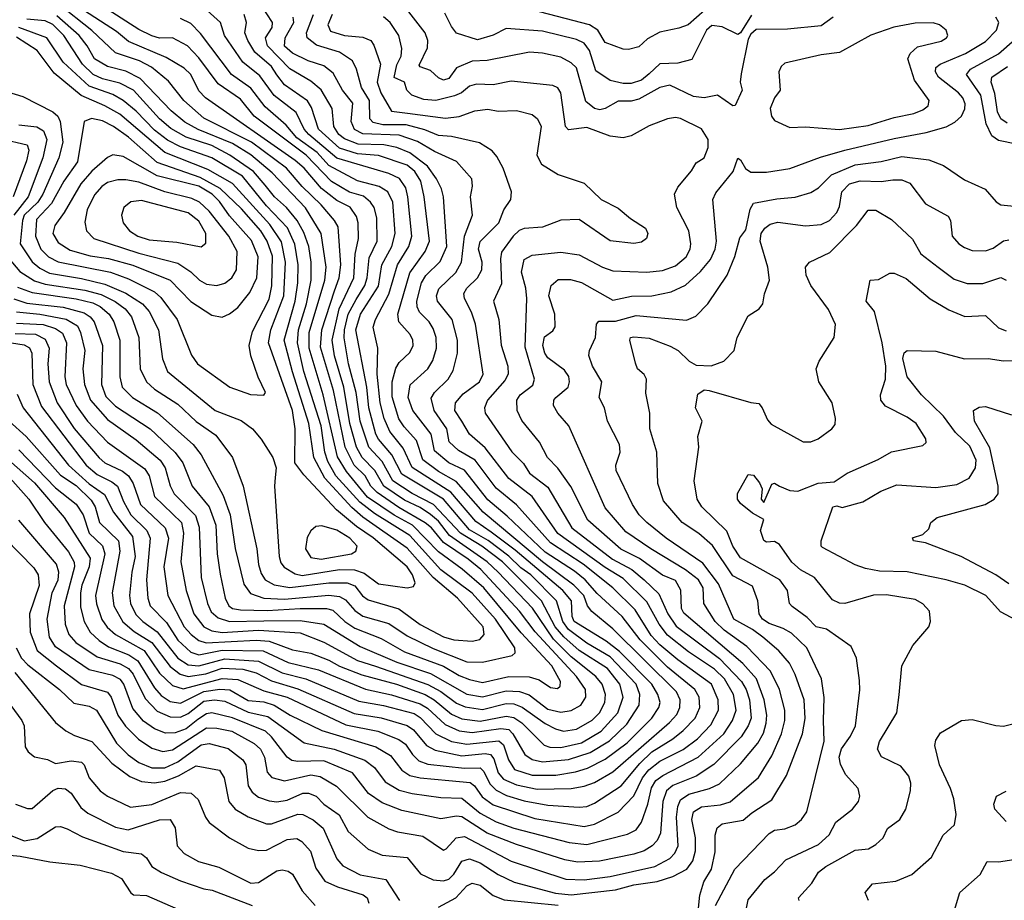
# Model space of a CAD drawing. Extents: x 1308313 to 1441400, y 959662 to 1036319.
# Tile 339 of 656: x 1365658 to 1369438, y 996175 to 999555. Entities that reach past the tile are written whole.
import ezdxf

# ---------------------------------------------------------------- set-up
doc = ezdxf.new("R2010")
doc.units = 0

msp = doc.modelspace()

# ---------------------------------------------------------------- linework, layer by layer
at = {"layer": '0CON10XD'}
for points in [[(1365645, 998433.6), (1365734.5, 998425.5), (1365835.6, 998405.6), (1365880, 998379.9), (1365891.4, 998355), (1365907.5, 998285), (1365900.7, 998215), (1365906.5, 998155), (1365929.1, 998095), (1365995, 998020.4), (1366105, 997942.7), (1366196.9, 997865), (1366216.3, 997835), (1366236, 997766), (1366251.3, 997735), (1366332.6, 997652.6), (1366347.2, 997607.2), (1366354.2, 997415), (1366378.4, 997315), (1366393, 997283), (1366419.2, 997259.2), (1366462.9, 997245), (1366595, 997248.7), (1366735, 997248.8), (1366824.9, 997234.9), (1366965, 997149.9), (1367105, 997089), (1367235.4, 997045.4), (1367375, 996967.2), (1367435, 996955.9), (1367525, 996978.8), (1367576.5, 996976.5), (1367614, 996964), (1367685, 996909.5), (1367735, 996897.5), (1367775, 996903.9), (1367812, 996925), (1367831, 996955), (1367830, 996985), (1367795.5, 997035), (1367636.1, 997206.1), (1367577, 997285), (1367428.3, 997445), (1367379.8, 997485), (1367285, 997548.4), (1367238.6, 997605), (1367214.8, 997624.8), (1367113.3, 997683.3), (1367030.1, 997740.1), (1367006, 997765), (1366984.1, 997805), (1366942.3, 997845), (1366906.8, 997915), (1366862, 998132), (1366812.1, 998297.9), (1366817.3, 998365), (1366865.9, 998514.1), (1366884.6, 998565), (1366890.6, 998615), (1366879.9, 998759.9), (1366866.7, 998785), (1366815.2, 998845), (1366742.2, 998915), (1366682.1, 998985), (1366548.3, 999085), (1366365, 999177), (1366288.4, 999245), (1366229.4, 999319.4), (1366163.5, 999373.5), (1366117.4, 999397.4), (1366025, 999428), (1365934.2, 999514.2), (1365805.5, 999615.5)], [(1368780.9, 999565), (1368735, 999531.6), (1368605, 999519.3), (1368485, 999518.1), (1368465, 999500), (1368455, 999480.3), (1368427.4, 999347.4), (1368423.8, 999315), (1368431.2, 999285), (1368404.1, 999225.9), (1368395, 999224), (1368336.2, 999266.2), (1368285, 999255.7), (1368245, 999260), (1368154.1, 999304.1), (1368115, 999295.2), (1368035, 999250), (1368005, 999243), (1367955, 999242.9), (1367905, 999214.8), (1367885, 999209.8), (1367864.5, 999215), (1367831, 999241), (1367795, 999370), (1367775, 999389.4), (1367735, 999411), (1367665, 999427.1), (1367615, 999430.3), (1367451.9, 999398.1), (1367395, 999396.3), (1367335, 999370.3), (1367305, 999329.5), (1367285, 999323.4), (1367265, 999332), (1367235, 999360.7), (1367194.8, 999374.8), (1367191.1, 999381.1), (1367222.8, 999447.2), (1367225.2, 999475.2), (1367214.1, 999505), (1367125, 999619.4)], [(1365616.8, 998015), (1365682.6, 997955), (1365815, 997806.5), (1365875, 997766.9), (1365931.5, 997711.5), (1365947.9, 997685), (1365964.5, 997625), (1366037.5, 997555), (1366042.1, 997515), (1366012.5, 997355), (1366018.8, 997305), (1366054.3, 997244.3), (1366097.2, 997207.2), (1366165, 997165.4), (1366235, 997072.2), (1366273.2, 997043.2), (1366305, 997033.9), (1366371.8, 997045), (1366435, 997065.8), (1366515, 997062.6), (1366565, 997048.8), (1366625, 997017.6), (1366725, 996987.7), (1366942.4, 996892.4), (1367045.7, 996875.7), (1367145.9, 996845.9), (1367169.3, 996829.3), (1367219.7, 996769.7), (1367252.2, 996752.2), (1367355, 996730), (1367445, 996739.2), (1367465, 996735.2), (1367478.1, 996718.1), (1367495, 996664.2), (1367515, 996640.3), (1367565, 996618.6), (1367645, 996602.1), (1367775.2, 996604.9), (1367825, 996613.1), (1367865, 996628), (1367935, 996668.9), (1368152.3, 996857.7), (1368180.8, 996889.2), (1368192.7, 996915), (1368193.3, 996945), (1368179.3, 996975), (1367935, 997217.4), (1367853.7, 997283.7), (1367837.7, 997305), (1367823.5, 997345), (1367785.2, 997385.2), (1367664.9, 997475), (1367436.8, 997665), (1367333, 997783), (1367265, 997821.2), (1367205.5, 997865.5), (1367180.5, 997940.5), (1367133.2, 997993.2), (1367113.9, 998023.9), (1367087.5, 998107.5), (1367087.8, 998165), (1367102, 998218), (1367115, 998240), (1367155, 998277.3), (1367168.4, 998305), (1367167.3, 998325), (1367157.1, 998347.1), (1367113.1, 998395), (1367110, 998425), (1367156, 998584), (1367214.4, 998665), (1367230.5, 998705), (1367210, 998875), (1367197.3, 998935), (1367175, 998972.5), (1367145, 998997.2), (1367035, 999033.6), (1366955, 999040.2), (1366885, 999062), (1366805.4, 999135), (1366778.4, 999218.4), (1366763.2, 999243.2), (1366675, 999305.6), (1366645, 999343.1), (1366624.8, 999375), (1366560.4, 999430.4), (1366533.2, 999475), (1366522.4, 999505), (1366529, 999545), (1366520, 999575)], [(1365640.6, 998350.6), (1365718.5, 998348.5), (1365755, 998328.5), (1365771.4, 998295), (1365766.2, 998235), (1365770.8, 998165), (1365801.2, 998085), (1365866.5, 997986.5), (1365963.2, 997873.2), (1365985, 997854.1), (1366052.4, 997822.4), (1366075, 997804.3), (1366093.5, 997775), (1366121.7, 997695), (1366215.6, 997605), (1366228.4, 997565), (1366210.5, 997455), (1366226.3, 997345), (1366289.7, 997225), (1366315.6, 997195), (1366345, 997172.1), (1366373.8, 997163.8), (1366565, 997174.3), (1366615, 997169.8), (1366705, 997137.4), (1366775, 997124.1), (1366845, 997097), (1366885, 997074.3), (1366971.1, 997041.1), (1367104.4, 997004.4), (1367215, 996965.1), (1367249.5, 996945), (1367315, 996889.6), (1367355, 996871.4), (1367425, 996862.9), (1367525, 996882.8), (1367555, 996877.7), (1367585, 996857.2), (1367671.1, 996771.1), (1367693.6, 996763.6), (1367735, 996762), (1367815, 996780.1), (1367890.4, 996825), (1367954.5, 996895), (1367974.5, 996955), (1367961.3, 997005), (1367915, 997064.5), (1367805, 997134.4), (1367746.5, 997186.5), (1367714, 997225), (1367660.9, 997325), (1367511.2, 997475), (1367431.4, 997535), (1367349.6, 997585), (1367246.8, 997695), (1367165, 997736.9), (1367089.8, 997785), (1367049, 997859), (1366998, 997915), (1366964.4, 998015), (1366949.5, 998125), (1366920.4, 998235), (1366903.7, 998333.7), (1366904.5, 998365), (1366918.8, 998425), (1366949, 998481), (1366983.1, 998535), (1366991.7, 998565), (1366999, 998641), (1367030.2, 998705), (1367029.3, 998795), (1367018, 998835), (1367004.2, 998855), (1366977.3, 998877.3), (1366923.3, 998893.3), (1366854.3, 998934.3), (1366757.6, 999035), (1366557.6, 999185), (1366505, 999250.2), (1366419.2, 999309.2), (1366345, 999409), (1366301.4, 999455), (1366245, 999486.1), (1366195, 999484.2), (1366165, 999493.2), (1366115, 999517.4), (1365997.1, 999592.9)], [(1365645, 998390.8), (1365747.7, 998385), (1365795, 998369.7), (1365822, 998352), (1365837.7, 998315), (1365831.4, 998185), (1365835.9, 998155), (1365873.9, 998073.9), (1365918, 998015), (1365995, 997934.3), (1366138.3, 997831.7), (1366154.4, 997805), (1366175.2, 997725), (1366279.2, 997625), (1366286.9, 997585), (1366276.6, 997475), (1366296.3, 997365), (1366326.8, 997275), (1366364.8, 997225), (1366395, 997209.2), (1366435, 997202.8), (1366575, 997212.5), (1366735, 997202.1), (1366825, 997166.2), (1366955, 997095.7), (1367024.2, 997074.2), (1367225, 997003.2), (1367275, 996976.3), (1367335, 996931.7), (1367367.5, 996917.5), (1367435, 996907.3), (1367525, 996930.4), (1367555, 996929.6), (1367586.6, 996916.6), (1367675, 996853.4), (1367715, 996833), (1367745, 996825.2), (1367795, 996832), (1367855, 996867), (1367883.3, 996895), (1367903.8, 996935), (1367907.2, 996965), (1367894.5, 997005), (1367870.2, 997035), (1367775, 997110.4), (1367707.3, 997177.3), (1367626.3, 997296.3), (1367494.6, 997434.6), (1367453, 997475), (1367307.5, 997575), (1367265, 997630.5), (1367235, 997656.3), (1367195, 997682.9), (1367135, 997711.4), (1367055.4, 997765.5), (1367020.9, 997825), (1366972.5, 997875), (1366950.9, 997915), (1366925.7, 998005), (1366901.6, 998145), (1366865.9, 998265), (1366857.7, 998325), (1366883.8, 998445), (1366940.3, 998565), (1366946.2, 998655), (1366958.7, 998715), (1366956.9, 998775), (1366950.2, 998800.2), (1366925.9, 998835.9), (1366875, 998861.1), (1366816.9, 998906.9), (1366750, 998985), (1366715.2, 999015), (1366370.5, 999255), (1366345, 999282.7), (1366314.3, 999344.3), (1366288.7, 999368.7), (1366220.3, 999410.3), (1366075, 999471.1), (1366029.9, 999509.9), (1365885, 999603.6)], [(1365654.8, 997905), (1365795, 997758.3), (1365875, 997696.1), (1365901.6, 997655), (1365924.9, 997585), (1365975.8, 997535.8), (1365985.1, 997505.1), (1365948.8, 997345), (1365953.1, 997313.1), (1365973.7, 997253.7), (1365993.9, 997223.9), (1366025.7, 997195.7), (1366135, 997134.8), (1366195, 997046.7), (1366245, 997000.3), (1366285, 996987.2), (1366435, 997026.9), (1366495, 997022.3), (1366595, 996979.5), (1366684.1, 996955), (1366909.5, 996849.5), (1367032.5, 996825), (1367113.1, 996793.1), (1367139.1, 996775), (1367165.4, 996735.4), (1367190.5, 996710.5), (1367225, 996698), (1367365, 996682.3), (1367425, 996684.1), (1367440.2, 996670.2), (1367462.5, 996622.5), (1367487.6, 996597.6), (1367527.2, 996577.2), (1367595, 996557.7), (1367685, 996540.3), (1367805, 996533.3), (1367835, 996536.1), (1367865, 996547.8), (1367966.7, 996615), (1368038.9, 996701.1), (1368085, 996745.9), (1368164.7, 996795.3), (1368205, 996827.6), (1368251.2, 996875), (1368269.1, 996915), (1368266.6, 996955), (1368250.2, 996985), (1368145, 997070.3), (1368040, 997175), (1367971, 997265), (1367875, 997353), (1367828.9, 997405), (1367788.2, 997438.2), (1367675, 997511.7), (1367529.6, 997649.6), (1367455, 997712), (1367365, 997826.4), (1367305, 997853.9), (1367250.3, 997900.3), (1367237.5, 997965), (1367166.7, 998055), (1367149, 998105), (1367156.7, 998153.3), (1367225, 998215.4), (1367243.2, 998246.8), (1367257.6, 998295), (1367257.2, 998335), (1367245, 998370.5), (1367230, 998395), (1367192.4, 998432.4), (1367183.2, 998453.2), (1367182.4, 998475), (1367200.3, 998545), (1367217.1, 998572.9), (1367272.4, 998627.6), (1367297.3, 998685), (1367284.3, 998875), (1367276.6, 998906.6), (1367257.5, 998945), (1367222.8, 998992.8), (1367155, 999044.4), (1367105, 999064.3), (1367055.1, 999075.1), (1366957, 999077), (1366905, 999098.1), (1366883.2, 999115), (1366864.2, 999145), (1366858, 999215), (1366815.7, 999285.7), (1366775, 999319.5), (1366695, 999367), (1366609, 999455), (1366601.1, 999485), (1366627.1, 999525), (1366628.8, 999545), (1366585, 999611.4)], [(1367075, 998965.1), (1366875, 999023.4), (1366767.8, 999115), (1366750.3, 999135), (1366718.6, 999198.6), (1366635, 999264), (1366579.8, 999339.8), (1366515, 999391.8), (1366443.5, 999495), (1366428.4, 999545), (1366365, 999602.6)], [(1367354.7, 998014.7), (1367328.4, 998055), (1367331.2, 998085), (1367360.5, 998119.5), (1367422.5, 998165), (1367437.1, 998195), (1367407.2, 998387.2), (1367392.9, 998432.9), (1367365.3, 998485), (1367363.2, 998505), (1367374.2, 998525), (1367415.2, 998564.9), (1367432.3, 998595), (1367432.7, 998625), (1367419.3, 998675), (1367425.7, 998704.3), (1367497.4, 998775), (1367516.7, 998825), (1367543.8, 998865), (1367545.4, 998895), (1367514, 998985), (1367489.7, 999029.7), (1367471.8, 999051.8), (1367423.1, 999083.1), (1367315, 999106.6), (1367265, 999111.2), (1367212.6, 999132.6), (1367141.2, 999151.2), (1367051.3, 999151.3), (1367015, 999161), (1367002.4, 999175), (1367001.2, 999245), (1366970.4, 999295), (1366951.1, 999365), (1366935, 999397.8), (1366885, 999431), (1366797.3, 999457.3), (1366761.7, 999485), (1366758.8, 999505), (1366785.2, 999575)], [(1366856.8, 999575), (1366841.3, 999535), (1366851.5, 999511.5), (1366904.9, 999494.9), (1366975, 999488.1), (1367005.4, 999475), (1367017.3, 999457.3), (1367043, 999385), (1367029.8, 999315), (1367044, 999275), (1367084.6, 999204.6), (1367147.1, 999197.1), (1367292.9, 999177.1), (1367345, 999183.8), (1367405, 999204.8), (1367455, 999212.4), (1367495, 999204.7), (1367565, 999207.3), (1367625, 999190.8), (1367646.2, 999175), (1367659.7, 999145), (1367643.6, 999035), (1367660.5, 999000.5), (1367725, 998960.5), (1367825, 998928), (1367890, 998865), (1367955, 998832.5), (1368002.4, 998792.4), (1368060, 998755), (1368069.2, 998735), (1368064, 998715), (1368045, 998701.9), (1368015, 998696.4), (1367925, 998706.9), (1367805, 998788.6), (1367735, 998785.5), (1367665, 998758.8), (1367595, 998753.3), (1367575, 998745.7), (1367552, 998725), (1367507, 998663), (1367503.2, 998636.8), (1367508.1, 998541.9), (1367476.4, 998475), (1367496.8, 998405), (1367505.7, 998305.7), (1367531.6, 998225), (1367532.6, 998195), (1367519.8, 998170.2), (1367454.2, 998095), (1367442.4, 998065), (1367445.2, 998045.2), (1367546.6, 997896.6), (1367591.5, 997851.5), (1367614.6, 997814.6), (1367685, 997761.2), (1367777.3, 997605), (1367933.3, 997485), (1368008.4, 997445), (1368055.6, 997405)], [(1368075, 999347), (1368045, 999322.6), (1368005, 999310.9), (1367975, 999310.6), (1367925, 999321.6), (1367869.1, 999359.1), (1367845, 999436.4), (1367825, 999465.2), (1367795, 999478.7), (1367665, 999510.7), (1367525, 999521.4), (1367475, 999496.4), (1367415, 999478.2), (1367335, 999503.5), (1367315, 999529.4), (1367289.8, 999579.8)], [(1368288.4, 999591.6), (1368224.1, 999535.9), (1368187.8, 999522.2), (1368115, 999507.2), (1368068.5, 999481.5), (1368035, 999451.3), (1367995, 999440.7), (1367975, 999441.5), (1367905, 999467.6), (1367877.6, 999515), (1367845, 999535.7), (1367595, 999601.2)], [(1365585, 998321.6), (1365675, 998306.9), (1365695.8, 998295.8), (1365704.8, 998274.8), (1365708.1, 998155), (1365741.1, 998071.1), (1365912.8, 997845), (1365955, 997810), (1366012.1, 997782.1), (1366032.6, 997765), (1366056.5, 997706.5), (1366084.9, 997654.9), (1366145.9, 997595), (1366158.4, 997565), (1366144.8, 997404.9), (1366149.6, 997335), (1366159.2, 997305), (1366221.3, 997241.3), (1366265, 997174.1), (1366315, 997127.7), (1366345, 997118), (1366435, 997135.1), (1366592.3, 997132.4), (1366688.5, 997088.5), (1366805, 997059.5), (1366985, 996985.4), (1367085.5, 996964.5), (1367195, 996929.6), (1367222.8, 996912.8), (1367290.7, 996850.7), (1367345.5, 996825.5), (1367395, 996820), (1367505, 996835.1), (1367535, 996830.5), (1367551.3, 996815), (1367596.8, 996735), (1367625.6, 996715.6), (1367665, 996707.5), (1367765, 996716.2), (1367847.3, 996742.7), (1367922.5, 996787.5), (1367988.5, 996851.5), (1368036.6, 996925), (1368038.4, 996965), (1368024, 997005), (1367925, 997109.4), (1367835, 997162.8), (1367764.5, 997214.5), (1367743.4, 997245), (1367718.8, 997325), (1367620.2, 997425), (1367581.1, 997451.1), (1367535.9, 997495.9), (1367456.2, 997556.2), (1367385, 997597), (1367284.4, 997714.4), (1367125, 997810.6), (1367085.8, 997885.8), (1367035.2, 997945), (1367024.9, 997965), (1366998.1, 998065), (1366989.9, 998145), (1366947.7, 998365), (1366965.7, 998425), (1367035, 998532.2), (1367047.8, 998615), (1367087, 998685), (1367099.1, 998735), (1367089.7, 998855), (1367071.4, 998895), (1367037.3, 998915), (1366955, 998936.9), (1366845, 998996.1), (1366800.4, 999045), (1366721.7, 999101.7), (1366680.8, 999150.8), (1366600.4, 999220.4), (1366545, 999292), (1366471.3, 999345), (1366352.4, 999502.4), (1366315, 999540), (1366275, 999559.4)], [(1365603.2, 997563.2), (1365712, 997452), (1365728.6, 997425), (1365733.1, 997383.1), (1365695.9, 997275), (1365698.2, 997205), (1365725, 997133.7), (1365799.5, 997075), (1365895, 997003.2), (1365995, 996974.8), (1366009.1, 996955), (1366035, 996886.6), (1366064.2, 996844.2), (1366113.7, 996793.7), (1366165, 996759.8), (1366206.8, 996746.8), (1366245, 996752.9), (1366375, 996836.9), (1366415, 996836.4), (1366472.1, 996825), (1366557.3, 996777.3), (1366582.6, 996755), (1366597.4, 996725), (1366607.2, 996667.2), (1366626.3, 996646.3), (1366675, 996634), (1366775, 996656.6), (1366810.8, 996650.8), (1366873.6, 996613.6), (1366994, 996494), (1367075, 996450), (1367108.3, 996438.3), (1367205, 996421), (1367285, 996368.5), (1367295, 996372.5), (1367333.1, 996415), (1367365, 996420), (1367545, 996326.2), (1367755, 996257.2), (1367825, 996254), (1367925, 996267.1), (1368095.6, 996305), (1368153.9, 996336.1), (1368173.2, 996356.8), (1368185.2, 996385), (1368179.7, 996495), (1368184.4, 996535.6), (1368195, 996560.5), (1368226.9, 996583.1), (1368305.7, 996604.3), (1368345, 996623), (1368425, 996699.2), (1368491.6, 996778.4), (1368512.7, 996817.3), (1368524.2, 996855), (1368526.4, 996886.4), (1368516.4, 996945), (1368486.5, 997025), (1368434.1, 997084.1), (1368207.8, 997277.8), (1368199.1, 997295), (1368196.2, 997366.2), (1368175, 997402.9), (1368125, 997422.8), (1368037, 997487), (1367965, 997523.4), (1367839.1, 997635), (1367773.7, 997763.7), (1367723.4, 997833.4), (1367684.5, 997874.5), (1367653.9, 997933.9), (1367585, 998016.5), (1367568.2, 998055), (1367566, 998095), (1367578.9, 998115), (1367627.8, 998152.2), (1367634.3, 998175), (1367598.3, 998298.3), (1367605.3, 998485.3), (1367601.4, 998525), (1367584.3, 998585.7), (1367595, 998634.3), (1367625, 998651.1), (1367735, 998663), (1367805, 998653.4), (1367895, 998604.8), (1367935, 998591.9), (1368065, 998585.7), (1368125, 998593), (1368175, 998610.2), (1368216.8, 998645), (1368232.1, 998675), (1368234.7, 998695), (1368226.5, 998745), (1368180.7, 998835), (1368171.5, 998885), (1368185, 998913.1), (1368237.1, 998975), (1368254.5, 999005.5), (1368285.6, 999025), (1368300.6, 999065), (1368300.8, 999095), (1368275, 999135.8), (1368195, 999175.5), (1368175, 999179.5), (1368145, 999174.4), (1368075, 999147.9), (1368005, 999110), (1367975, 999101.5), (1367925, 999107.8), (1367835, 999141.9), (1367765, 999132.5), (1367752.7, 999145), (1367735.3, 999275), (1367723.1, 999293.1), (1367705, 999302.9), (1367545, 999318.9), (1367475, 999305.7), (1367411.7, 999308.3), (1367385, 999300.7), (1367353.8, 999275), (1367326.6, 999263.4), (1367255.6, 999245.6), (1367208.7, 999248.7), (1367163.6, 999265), (1367144.6, 999285), (1367134.5, 999315), (1367095, 999333.8), (1367105, 999382.5), (1367121.7, 999415), (1367124.2, 999445), (1367113.3, 999495), (1367079.7, 999545), (1367055, 999566.3)], [(1365635, 998483.9), (1365685, 998467.7), (1365825, 998451.5), (1365905, 998430), (1365928, 998415), (1365943, 998395), (1365975.5, 998305), (1365971.6, 998155), (1365988.9, 998108.9), (1366025, 998071.4), (1366159.2, 997985), (1366254.7, 997894.7), (1366284.4, 997855), (1366320.5, 997765), (1366385.6, 997685.6), (1366410.5, 997615), (1366415.8, 997505.8), (1366426.9, 997426.9), (1366446, 997335), (1366460.5, 997305), (1366475, 997294.8), (1366505, 997289.7), (1366607.3, 997287.3), (1366735, 997295.3), (1366835, 997294.9), (1366859.6, 997289.6), (1366905.9, 997245.9), (1366945, 997220), (1367045, 997180.2), (1367135, 997128.6), (1367285, 997073.8), (1367345, 997038.5), (1367385, 997022.5), (1367435, 997011), (1367535, 997034.3), (1367613.4, 997033.4), (1367652.2, 997022.2), (1367695, 996991.6), (1367721.9, 996988.1), (1367732.3, 996997.7), (1367733.5, 997015), (1367700.3, 997075), (1367582.6, 997202.6), (1367439, 997375), (1367356.1, 997446.1), (1367265, 997512.7), (1367166.2, 997615), (1367095, 997654.1), (1366993.2, 997723.2), (1366911.8, 997821.8), (1366877.3, 997877.3), (1366822.3, 998115), (1366769.1, 998295), (1366769.4, 998355), (1366828.9, 998555), (1366833.8, 998605), (1366814.8, 998735), (1366755, 998832.9), (1366627.6, 998967.6), (1366545, 999037), (1366475, 999080.5), (1366343.3, 999133.3), (1366292.2, 999162.2), (1366239, 999205), (1366120.1, 999330.1), (1366065, 999357.4), (1365995, 999375.5), (1365945, 999404.4), (1365917, 999455), (1365885.8, 999495), (1365800.4, 999570.4)], [(1365648.9, 998528.9), (1365705, 998508.1), (1365874.2, 998484.2), (1365938.2, 998468.2), (1365966.5, 998455), (1366001.2, 998425), (1366019, 998395), (1366041.6, 998325), (1366042.1, 998185), (1366050.8, 998145), (1366091.2, 998105), (1366186.8, 998046.8), (1366323.2, 997925), (1366353.8, 997885), (1366439.2, 997729.2), (1366466.2, 997655), (1366485, 997526), (1366518.4, 997388.4), (1366543.3, 997353.3), (1366595, 997334.6), (1366675, 997330.8), (1366845, 997346.1), (1366885, 997341), (1366908.4, 997328.4), (1366945, 997287.3), (1366975, 997266.6), (1367075, 997237.7), (1367145, 997190), (1367245, 997141.7), (1367375, 997090.4), (1367435, 997089), (1367548.6, 997115), (1367560, 997125), (1367558.1, 997145), (1367484.2, 997255), (1367395, 997353.7), (1367275, 997443.2), (1367203, 997523), (1367155, 997576.1), (1367020.3, 997660.3), (1366963.2, 997703.2), (1366871.4, 997805), (1366840.1, 997860.1), (1366828.8, 997895), (1366815, 997996.2), (1366748.9, 998205), (1366724, 998315), (1366728, 998365), (1366758.8, 998465), (1366776.2, 998555), (1366777.2, 998625), (1366767.3, 998685), (1366749, 998739), (1366723.6, 998785), (1366682.3, 998835), (1366635.5, 998875.5), (1366600.5, 998920.5), (1366555, 998972), (1366464.7, 999035.3), (1366395, 999072.2), (1366296.8, 999105), (1366238, 999138), (1366194.2, 999175), (1366094.3, 999285), (1366041.6, 999311.6), (1365975, 999328.7), (1365940.2, 999345), (1365898.8, 999385), (1365826.8, 999495), (1365785, 999536.8), (1365755, 999550.3), (1365685, 999557.7)], [(1367261.6, 998475), (1367257.7, 998495), (1367267.2, 998522.8), (1367332.7, 998585), (1367353.9, 998625), (1367365.4, 998724.6), (1367396.4, 998805), (1367388.4, 998875), (1367396, 998916), (1367393.8, 998945), (1367335, 999011.2), (1367249.9, 999049.9), (1367185, 999088.2), (1367115, 999111.9), (1366975, 999117.1), (1366943.2, 999133.2), (1366930.2, 999165), (1366936.7, 999235), (1366897.2, 999285), (1366860.6, 999350.6), (1366825, 999378.1), (1366765, 999397.9), (1366705, 999426.6), (1366675, 999454), (1366676.7, 999485), (1366710.4, 999545), (1366707, 999565)], [(1368080.5, 997525), (1367985, 997589.5), (1367905, 997681.5), (1367766.3, 997996.3), (1367723.6, 998045), (1367707.7, 998075), (1367708.9, 998095), (1367716.2, 998105), (1367763.3, 998145), (1367769.1, 998165), (1367765.6, 998185.6), (1367749.7, 998209.7), (1367685, 998257.6), (1367673.3, 998275), (1367665.7, 998305), (1367672.2, 998337.8), (1367705, 998361.5), (1367713.5, 998376.5), (1367712.6, 998425), (1367689, 998495), (1367698.6, 998535), (1367725, 998558.4), (1367772.1, 998557.9), (1367815, 998546.5), (1367935, 998478.5), (1368006.4, 998493.6), (1368084.8, 998494.8), (1368158.8, 998511.2), (1368213.8, 998536.2), (1368271.1, 998588.9), (1368310, 998635), (1368327.6, 998675), (1368332.3, 998705), (1368318.4, 998865), (1368329.7, 998890.3), (1368397.3, 998972.7), (1368415, 999023.3), (1368425, 999018), (1368444.3, 998984.3), (1368465, 998970.3), (1368525, 998970.3), (1368615, 998984.2), (1368731.9, 999028.1), (1368825.1, 999054.9), (1369015, 999099.8), (1369138.3, 999121.7), (1369215, 999143.4), (1369248.5, 999161.5), (1369272.9, 999185), (1369286.9, 999213.1), (1369288, 999232), (1369278.9, 999255), (1369261.9, 999275), (1369184.8, 999335), (1369173.3, 999355), (1369175, 999371.4), (1369191.5, 999385), (1369289.3, 999425), (1369365, 999471), (1369408.2, 999515), (1369416.2, 999545), (1369405.2, 999565.2)], [(1368466.8, 999573.2), (1368425, 999505.4), (1368415, 999498.9), (1368355, 999527.8), (1368315, 999533.3), (1368295, 999514.5), (1368238, 999402), (1368185, 999388.9), (1368115, 999386), (1368075, 999347)], [(1368805, 999134.3), (1368915, 999149.4), (1369015, 999179.8), (1369090, 999195), (1369125, 999208.7), (1369145.5, 999225), (1369148.8, 999245), (1369093.1, 999323.1), (1369067.8, 999405), (1369076.2, 999425), (1369105, 999451.1), (1369195, 999473.1), (1369215.7, 999485), (1369221.4, 999495), (1369214.3, 999515), (1369189.2, 999535), (1369165, 999543.5), (1369095, 999542.2), (1369013.1, 999526.9), (1368925, 999495.6), (1368805, 999429.2), (1368735, 999420), (1368595, 999388.9), (1368580.9, 999375), (1368572.7, 999355), (1368577.1, 999285), (1368555.5, 999255), (1368538.6, 999215), (1368544.2, 999185), (1368555, 999168.8), (1368615, 999141.1), (1368675, 999143.6), (1368805, 999134.3)], [(1365601.9, 998655), (1365658.3, 998588.3), (1365715, 998552.6), (1365755, 998540.7), (1365907.2, 998517.2), (1365970.1, 998500.1), (1366024.1, 998474.1), (1366062.6, 998445), (1366086.9, 998415), (1366115.2, 998335.2), (1366120, 998215), (1366144.7, 998165), (1366175, 998136.7), (1366265, 998079.5), (1366335, 998013.2), (1366411.2, 997961.2), (1366475, 997874.4), (1366515.2, 997765.2), (1366567.8, 997525), (1366575, 997464.2), (1366585, 997429.5), (1366599.5, 997405), (1366635, 997385.9), (1366695, 997375.4), (1366845, 997393.9), (1366915, 997394), (1366945, 997381.9), (1366974.3, 997344.3), (1366995, 997329.3), (1367113.8, 997293.8), (1367195, 997233.7), (1367285, 997186.8), (1367325, 997174.8), (1367395, 997169.4), (1367423.7, 997176.3), (1367441.2, 997195), (1367437.7, 997225), (1367338.5, 997335), (1367244.9, 997414.9), (1367145, 997526.8), (1366975, 997645.4), (1366932.5, 997682.5), (1366828.6, 997795), (1366787.6, 997875), (1366768.2, 998005), (1366705, 998203.3), (1366672.6, 998325), (1366715.1, 998475), (1366725.3, 998545), (1366727.3, 998615), (1366713.6, 998693.6), (1366685.9, 998755.9), (1366605, 998840.3), (1366512.5, 998955), (1366395, 999024.6), (1366275, 999067.2), (1366225, 999092.3), (1366175, 999130.6), (1366105, 999203.6), (1366054.5, 999244.5), (1366015, 999268), (1365925, 999300.5), (1365825, 999391.7), (1365761.4, 999485), (1365655, 999525.6)], [(1369485, 999077.4), (1369415, 999091.6), (1369389.5, 999109.5), (1369368.7, 999155), (1369347.7, 999265), (1369292.6, 999345), (1369307.8, 999365), (1369415.3, 999424.7), (1369531.1, 999525)], [(1367145, 997374.7), (1367169.8, 997380.2), (1367175.5, 997394.5), (1367165.2, 997425), (1367144.8, 997455), (1367015, 997567), (1366950.5, 997610.5), (1366874.5, 997674.5), (1366748.2, 997808.2), (1366714.3, 997855), (1366715.9, 997985), (1366705.2, 998054.8), (1366613.5, 998315), (1366622, 998365), (1366672, 998495), (1366678.8, 998625), (1366662.7, 998702.7), (1366618.6, 998768.6), (1366475, 998927), (1366380.2, 998980.2), (1366215, 999045.4), (1366042.2, 999192.2), (1365985, 999225.1), (1365893.7, 999263.7), (1365790, 999350), (1365725, 999437.6), (1365645, 999487.8)], [(1369448.6, 999158.6), (1369424.9, 999174.9), (1369411.9, 999201.9), (1369401.7, 999271.7), (1369387, 999315), (1369390.5, 999335), (1369449.8, 999375)], [(1365525, 999303.8), (1365670.2, 999260.2), (1365785, 999202.1), (1365804.5, 999184.5), (1365813.7, 999165), (1365823.9, 999085), (1365808.5, 999025), (1365746.4, 998885), (1365727.2, 998855), (1365675, 998805.1), (1365668.6, 998785), (1365659.3, 998695), (1365706.2, 998626.2), (1365735, 998601.5), (1365772.1, 998582.1), (1365895, 998562.3), (1365985, 998540.6), (1366065, 998505.4), (1366128.6, 998465), (1366154.9, 998434.9), (1366191, 998365), (1366206.5, 998253.5), (1366225.8, 998205), (1366408.5, 998055), (1366507.5, 998017.5), (1366550.9, 997985), (1366585.3, 997945.3), (1366630, 997875), (1366642.5, 997835), (1366638.3, 997798.3), (1366635.5, 997764.5), (1366654.3, 997495), (1366660.8, 997470.8), (1366673.5, 997453.5), (1366715, 997428.3), (1366742.5, 997422.5), (1366885, 997445.1), (1366943.5, 997443.5), (1366980.5, 997430.5), (1367035, 997389.6), (1367145, 997374.7)], [(1366595, 998114.4), (1366601.4, 998125), (1366573.6, 998183.6), (1366545.6, 998265.6), (1366539.3, 998305), (1366551.4, 998358.6), (1366615, 998482.9), (1366625.6, 998534.4), (1366628, 998648), (1366607.5, 998705), (1366583.1, 998745), (1366508.7, 998828.7), (1366427.2, 998907.2), (1366350.1, 998950.1), (1366185, 999007.6), (1366075, 999104.5), (1366018.1, 999145), (1365975, 999166.6), (1365933.7, 999176.3), (1365905.3, 999164.7), (1365880.2, 999009.8), (1365827.8, 998935), (1365779.7, 998850.3), (1365721.9, 998788.1), (1365717.8, 998725), (1365739, 998675), (1365768.3, 998645), (1365805, 998625.5), (1366006.5, 998586.5), (1366075, 998560.2), (1366175, 998510.2), (1366199, 998489), (1366262.7, 998405), (1366317.3, 998267.3), (1366340, 998235), (1366465, 998144.6), (1366543.2, 998116.8), (1366595, 998114.4)], [(1365655, 999152.2), (1365723.9, 999143.9), (1365748.8, 999128.8), (1365761.4, 999095), (1365746.9, 999025), (1365689.9, 998875), (1365635.5, 998805)], [(1365587.7, 999097.7), (1365686.6, 999075), (1365693.3, 999055), (1365683.7, 999013.7), (1365632.1, 998875)], [(1366435, 998413.5), (1366463.5, 998426.5), (1366495, 998450.9), (1366541.8, 998508.2), (1366568.1, 998565), (1366573.3, 998645), (1366548.3, 998708.3), (1366462.8, 998802.8), (1366425, 998857.4), (1366396.5, 998885), (1366345, 998916), (1366186.1, 998956.1), (1366055, 999030.5), (1366015, 999036.1), (1365995, 999026.4), (1365935, 998973.5), (1365892, 998925), (1365829, 998815), (1365793.2, 998765), (1365784.8, 998735), (1365805, 998699.5), (1365851.2, 998671.2), (1365928.5, 998648.5), (1365998.9, 998638.9), (1366092.6, 998612.6), (1366235, 998556), (1366315, 998473.8), (1366395, 998421.5), (1366435, 998413.5)], [(1368255, 996058.8), (1368269.4, 996195), (1368283.8, 996246.2), (1368314.3, 996295), (1368328.3, 996361.7), (1368327.7, 996425), (1368335.8, 996454.2), (1368355, 996468.6), (1368435, 996482.9), (1368468.2, 996511.8), (1368545, 996561.6), (1368601.1, 996655), (1368663.5, 996815), (1368673.5, 996873.5), (1368669.6, 996945), (1368635, 997042.2), (1368613.2, 997085), (1368572.7, 997132.7), (1368511.1, 997185), (1368471.4, 997215), (1368398.9, 997255), (1368340.2, 997389.8), (1368279.9, 997469.9), (1368139.3, 997565), (1368065, 997625.3), (1368035.9, 997655), (1368010.3, 997695), (1367947.3, 997825), (1367946.1, 997845), (1367962.5, 997895), (1367960.4, 997925), (1367913.8, 998015), (1367902.7, 998065), (1367882.5, 998105), (1367892.8, 998165), (1367856.5, 998225), (1367843.2, 998266.8), (1367845.5, 998285), (1367867.9, 998335), (1367872.7, 998387.3), (1367881.5, 998398.5), (1367945, 998398.3), (1368025, 998420.4), (1368217.6, 998402.4), (1368253, 998417), (1368299.2, 998465), (1368374.3, 998575), (1368403.3, 998646.7), (1368422.4, 998717.6), (1368445, 998748.6), (1368461.9, 998828.1), (1368475, 998850.7), (1368565, 998867.7), (1368635, 998873.5), (1368695, 998892), (1368725, 998909.6), (1368775, 998959.6), (1368865, 998998.8), (1368965, 999011), (1369045, 999030.6), (1369148, 999018), (1369204.2, 998995), (1369285, 998940.5), (1369364.3, 998905), (1369406.8, 998856.8), (1369424.7, 998844.7), (1369525, 998834.7)], [(1365647.4, 998117.4), (1365671, 998065), (1365845.2, 997845), (1365925, 997774.3), (1365983.1, 997733.1), (1366017.3, 997665), (1366091.1, 997571.1), (1366100.8, 997495), (1366087.9, 997435), (1366078.8, 997345), (1366083.4, 997315), (1366103, 997273), (1366131, 997245), (1366186.1, 997206.1), (1366265, 997104.5), (1366305, 997079.5), (1366345, 997075.3), (1366445, 997101.6), (1366575, 997093.2), (1366665, 997048.1), (1366756, 997025), (1366959.6, 996939.6), (1367055, 996923.4), (1367172, 996892), (1367195, 996877.4), (1367255, 996814.8), (1367315.1, 996785.1), (1367375, 996775.3), (1367497.3, 996787.3), (1367515, 996771.9), (1367534.2, 996714.2), (1367557.7, 996677.7), (1367625, 996656), (1367716.1, 996656.1), (1367791.3, 996668.7), (1367837, 996683), (1367905, 996717.6), (1367989.9, 996780.1), (1368085.2, 996875), (1368112, 996915), (1368116.5, 996935), (1368107.8, 996965), (1368084.8, 997005), (1367960.7, 997130.7), (1367909.8, 997169.8), (1367786.5, 997245), (1367778.7, 997265), (1367776.3, 997325), (1367743.3, 997365), (1367559.9, 997519.9), (1367468.2, 997588.2), (1367408.7, 997628.7), (1367312.4, 997742.4), (1367165, 997836.2), (1367130.3, 997910.3), (1367078.6, 997975), (1367056.5, 998025), (1367041.9, 998085), (1367029.9, 998195), (1367032.3, 998295), (1367014.8, 998375), (1367023.4, 998405), (1367075, 998501.5), (1367108.3, 998615), (1367152.1, 998685), (1367162.9, 998725), (1367148.3, 998875), (1367139.7, 998909.7), (1367116.2, 998946.2), (1367075, 998965.1)], [(1366415, 998535.7), (1366445, 998544.3), (1366472.4, 998565), (1366490.2, 998595), (1366492.7, 998665), (1366460.2, 998725), (1366385, 998819.8), (1366347.5, 998855), (1366318.8, 998868.8), (1366215, 998894.9), (1366115, 998932), (1366065, 998940.7), (1366035, 998940.8), (1365995, 998929.8), (1365972.7, 998915), (1365945, 998883.1), (1365916.5, 998825), (1365908.4, 998778.4), (1365913.8, 998745), (1365941.8, 998715), (1366115, 998659.7), (1366265, 998620.2), (1366315, 998587.6), (1366347.5, 998555), (1366375, 998540.7), (1366415, 998535.7)], [(1368329, 996155), (1368402.7, 996295), (1368535, 996431.9), (1368555, 996444.2), (1368595, 996450.3), (1368635, 996464.7), (1368658.9, 996485), (1368679.3, 996515), (1368746.3, 996786.3), (1368744.2, 996865.8), (1368745.8, 996954.2), (1368735.6, 997025), (1368679.4, 997145), (1368621.3, 997201.3), (1368589.1, 997219.1), (1368535, 997237.3), (1368509.5, 997255), (1368496.1, 997275), (1368491.2, 997325), (1368471, 997381), (1368395, 997421.2), (1368317.3, 997537.3), (1368265, 997583.6), (1368200.7, 997625), (1368129, 997709), (1368108, 997775), (1368104, 997895), (1368076.9, 997985), (1368077.5, 998045), (1368062.2, 998122.2), (1368063.8, 998175), (1368055, 998193.1), (1368029.4, 998215), (1368022.4, 998237.6), (1367999.6, 998325), (1368002.9, 998335), (1368015, 998337.8), (1368075, 998332.9), (1368155, 998301.8), (1368185.2, 998285.2), (1368228.1, 998245), (1368255, 998229.5), (1368313, 998227), (1368361.4, 998245), (1368400.8, 998285), (1368411.8, 998335), (1368455, 998418.8), (1368496.2, 998445), (1368511.4, 998465), (1368517.4, 998502.6), (1368536.2, 998555), (1368529.6, 998605), (1368500, 998705), (1368504.2, 998735), (1368518.5, 998755), (1368539.5, 998770.5), (1368568.3, 998778.3), (1368675, 998763.7), (1368735, 998769.3), (1368766.5, 998785), (1368794.8, 998815.2), (1368805, 998838), (1368813.6, 998895), (1368843.4, 998925), (1368885, 998937.2), (1368965, 998933.7), (1369010.4, 998940.4), (1369045, 998940.8), (1369075, 998927.7), (1369135, 998848.2), (1369221.8, 998801.8), (1369231.2, 998785), (1369238.2, 998725), (1369263.5, 998695), (1369285, 998680.4), (1369315, 998668.9), (1369365, 998668.4), (1369395, 998678.9), (1369435, 998706.1), (1369455, 998710.4)], [(1366355, 998683.6), (1366372.9, 998697.1), (1366372.5, 998735), (1366345, 998781.9), (1366305, 998814.4), (1366125, 998861.3), (1366084.4, 998855.6), (1366057.3, 998835), (1366048.8, 998805), (1366055.4, 998775), (1366079.6, 998745), (1366110.9, 998725), (1366155, 998710.4), (1366261.6, 998701.6), (1366355, 998683.6)], [(1368441.2, 996115), (1368455, 996177.1), (1368518.5, 996255), (1368555.6, 996284.4), (1368598.9, 996331.1), (1368725, 996389.1), (1368765, 996426.7), (1368791.5, 996475), (1368855.6, 996525), (1368878.2, 996555), (1368882.7, 996575), (1368876.7, 996605), (1368828.5, 996658.5), (1368808.5, 996698.5), (1368804.2, 996725), (1368813.2, 996756.8), (1368847.6, 996805), (1368866, 996845), (1368883.4, 996983.4), (1368881.5, 997018.5), (1368870, 997105), (1368849.5, 997149.5), (1368755, 997216.5), (1368715, 997224.5), (1368681, 997261), (1368622.9, 997302.9), (1368613.7, 997315), (1368606.1, 997365), (1368576.5, 997405), (1368425, 997490.5), (1368396, 997535), (1368372.5, 997592.5), (1368276.9, 997685), (1368258.2, 997715), (1368247.7, 997785), (1368265.6, 997915), (1368260.9, 997955), (1368277.5, 998015), (1368251.8, 998065), (1368261.5, 998118.5), (1368285, 998134.2), (1368305, 998132.5), (1368465, 998086.2), (1368495, 998082.5), (1368508.4, 998065), (1368529.3, 998019.3), (1368543.1, 998003.1), (1368665, 997935.5), (1368695, 997934.5), (1368723, 997947), (1368775.6, 997984.4), (1368787.9, 998002.1), (1368790, 998025), (1368776.7, 998085), (1368725.6, 998165), (1368715.7, 998215), (1368727.5, 998245), (1368784.3, 998335), (1368790, 998385), (1368762.6, 998442.6), (1368694.6, 998535), (1368677.1, 998575), (1368674.4, 998605), (1368690, 998625), (1368768.6, 998661.4), (1368870.2, 998765), (1368915, 998824.3), (1368945, 998824.4), (1369005, 998787.8), (1369085, 998713.3), (1369117.2, 998657.2), (1369183.6, 998605), (1369245, 998559.7), (1369295, 998542.8), (1369355, 998542.9), (1369425, 998566), (1369445, 998555.5)], [(1368650, 996175), (1368648.1, 996185), (1368699.1, 996240.9), (1368725, 996283.8), (1368752.3, 996305), (1368865, 996368.2), (1368916.9, 996373.1), (1368945, 996389.5), (1368972.2, 996415), (1368988.9, 996451.1), (1369036.7, 996485), (1369059.5, 996525), (1369078.2, 996595), (1369079.6, 996625), (1369071.7, 996651.7), (1369040.1, 996690.1), (1368966.6, 996726.6), (1368951.2, 996755), (1368958.7, 996785), (1369024.7, 996895), (1369034.6, 996964.6), (1369044.7, 997075.3), (1369086.4, 997153.6), (1369147.5, 997225), (1369154.4, 997245.6), (1369150.6, 997285), (1369125, 997312.7), (1369095, 997329.6), (1368985, 997348.1), (1368935, 997346.2), (1368825, 997314.8), (1368805, 997315.9), (1368778.2, 997328.2), (1368709.6, 997415), (1368655, 997444.3), (1368622.7, 997472.7), (1368575, 997540.8), (1368555, 997552.5), (1368525, 997550), (1368515, 997556.7), (1368501.5, 997595), (1368515, 997637.5), (1368471.2, 997661.2), (1368425, 997698), (1368413.1, 997715), (1368413.8, 997736.2), (1368455, 997810), (1368475, 997807.5), (1368497.8, 997777.8), (1368507.8, 997755), (1368504.4, 997715), (1368515, 997702.5), (1368545, 997772), (1368555, 997775.8), (1368575, 997765.5), (1368615, 997748.9), (1368645, 997745.3), (1368723.7, 997776.3), (1368785, 997781.3), (1368834.2, 997815), (1368953.2, 997866.8), (1369005, 997896.2), (1369125, 997921.4), (1369137.3, 997932.7), (1369136.8, 997946.8), (1369099.5, 998005), (1369065, 998029.6), (1368981.9, 998071.9), (1368964.3, 998095), (1368961.9, 998115), (1368981.9, 998175), (1368983.3, 998225), (1368968.4, 998315), (1368938.9, 998435), (1368907.1, 998475), (1368923.3, 998555), (1368955, 998557.5), (1368997.9, 998582.1), (1369015, 998582.9), (1369061.3, 998561.3), (1369153.3, 998483.3), (1369225, 998441.3), (1369286.6, 998416.6), (1369365, 998420), (1369415, 998372.7), (1369445, 998361.3)], [(1365615, 997865.8), (1365715, 997777.3), (1365828, 997645), (1365928.3, 997488.3), (1365924.6, 997455), (1365896.5, 997385), (1365891, 997355), (1365890.7, 997300.7), (1365904.8, 997245), (1365927.8, 997205), (1365962.9, 997172.9), (1365998.7, 997148.7), (1366077.1, 997117), (1366111.2, 997095), (1366175, 996990.4), (1366201.4, 996961.4), (1366235, 996938.9), (1366275, 996932.2), (1366365, 996976.8), (1366425.6, 996985.6), (1366465, 996982.9), (1366535, 996942.8), (1366595, 996936.7), (1366634.2, 996925), (1366695.9, 996885.9), (1366817.7, 996827.7), (1367024.4, 996764.4), (1367081.4, 996731.4), (1367124.2, 996675), (1367155.1, 996655.1), (1367195, 996645.5), (1367305.1, 996635.1), (1367387.3, 996627.3), (1367404.4, 996614.4), (1367432.7, 996572.7), (1367475, 996541.7), (1367635, 996490), (1367825, 996458.6), (1367865, 996467.8), (1367955, 996513.7), (1368015, 996576.8), (1368049.4, 996645), (1368073.2, 996676.8), (1368115, 996709.8), (1368205.5, 996754.5), (1368260.2, 996795), (1368311.2, 996848.8), (1368340.2, 996905), (1368339.7, 996945), (1368313.3, 997005), (1368185, 997098.3), (1368115, 997156.4), (1368082.2, 997192.2), (1368020.9, 997290.9), (1367935, 997374.4), (1367821.2, 997465), (1367695, 997547.7), (1367565, 997692.8), (1367486.8, 997756.8), (1367406.9, 997865), (1367342.2, 997902.2), (1367306.5, 997935), (1367298.1, 997985), (1367249, 998055), (1367237.3, 998102.7), (1367250, 998125), (1367302.2, 998175), (1367321.4, 998208.6), (1367338.4, 998275), (1367338.7, 998325), (1367318.3, 998405), (1367261.6, 998475)], [(1369505, 997239.1), (1369423.2, 997283.2), (1369367.5, 997345), (1369285.7, 997385), (1369215, 997405.8), (1369065, 997435.7), (1368959.1, 997439.1), (1368905, 997449.2), (1368865, 997462.7), (1368739.7, 997529.7), (1368734.2, 997535), (1368734.2, 997555), (1368778.9, 997685), (1368795, 997689.6), (1368815, 997682.7), (1368895, 997704.7), (1368963.9, 997746.1), (1369025, 997770), (1369175, 997760), (1369255, 997771.3), (1369303.5, 997795), (1369327.4, 997835), (1369330, 997865), (1369305, 997917.8), (1369250.4, 997970.4), (1369205, 998033.2), (1369119.6, 998115), (1369065, 998184.4), (1369048.8, 998255), (1369053.4, 998276.6), (1369065, 998285.8), (1369175, 998283.5), (1369285, 998253.1), (1369375.5, 998254.5), (1369435, 998245.4), (1369557.4, 998247.4)], [(1369455, 997389.5), (1369405, 997424), (1369272.2, 997495), (1369135, 997546.9), (1369089.2, 997555), (1369085, 997566), (1369125, 997579.1), (1369148.7, 997601.3), (1369155.7, 997625), (1369180, 997645), (1369364.3, 997695), (1369399.1, 997715), (1369414.7, 997735), (1369414.8, 997765.2), (1369381.7, 997911.7), (1369322.9, 998015), (1369319.2, 998055), (1369341.3, 998068.7), (1369365, 998070.6), (1369465, 998038.1)], [(1365621.1, 997795), (1365692.5, 997715), (1365752.6, 997625), (1365845, 997513.2), (1365867, 997473), (1365868.3, 997455), (1365828.8, 997305), (1365832.3, 997235), (1365846.2, 997196.2), (1365872.7, 997165), (1365955, 997110.2), (1366043.1, 997083.1), (1366075.2, 997065), (1366093.8, 997043.8), (1366139.6, 996949.6), (1366185, 996901.6), (1366235, 996879), (1366275, 996878.1), (1366305, 996892.4), (1366365, 996939.4), (1366405, 996944.7), (1366445, 996939.2), (1366535, 996897.4), (1366610.9, 996880.9), (1366749.5, 996779.5), (1366865, 996755.7), (1366983.4, 996713.4), (1367020, 996685), (1367060.3, 996630.3), (1367115, 996597.7), (1367165, 996584.8), (1367275, 996569.6), (1367355, 996568.1), (1367425, 996510), (1367486.9, 996476.9), (1367555, 996452.3), (1367767.1, 996397.1), (1367835, 996389.8), (1367991, 996429), (1368024.5, 996445.5), (1368044.5, 996475.5), (1368069.2, 996545), (1368083.3, 996606.7), (1368099.5, 996635), (1368126.3, 996655), (1368262.9, 996725), (1368360.6, 996815), (1368394.8, 996865), (1368408, 996905), (1368397.7, 996965), (1368363.7, 997025), (1368325, 997062), (1368225, 997129.6), (1368145, 997192.6), (1368112.6, 997235), (1368065, 997320.6), (1367975, 997410), (1367905, 997452.9), (1367723.7, 997583.7), (1367624.8, 997725), (1367535, 997794.8), (1367445, 997912.4), (1367384.2, 997964.2), (1367354.7, 998014.7)], [(1368055.6, 997405), (1368111.8, 997351.8), (1368146, 997275), (1368178, 997228), (1368345, 997103.1), (1368428.3, 997015), (1368446.9, 996985), (1368459.5, 996945), (1368465.9, 996874.1), (1368454.9, 996845.1), (1368427.2, 996802.8), (1368323, 996697), (1368255, 996652.4), (1368165, 996615.5), (1368141.3, 996595), (1368127.1, 996555), (1368117.3, 996432.7), (1368105.2, 996405), (1368086.5, 996385), (1368054.6, 996365.4), (1368015, 996352.9), (1367883.9, 996326.1), (1367798.7, 996321.3), (1367750.9, 996330.9), (1367565, 996389.8), (1367452.9, 996432.9), (1367354.8, 996495.2), (1367335, 996499), (1367275, 996487.8), (1367125, 996520.6), (1367049.1, 996549.1), (1366997.1, 996585), (1366935, 996664.4), (1366825, 996710.6), (1366725, 996707.9), (1366702.5, 996712.5), (1366684.9, 996724.9), (1366625, 996803), (1366600.8, 996825), (1366475, 996875.9), (1366395, 996895.4), (1366375, 996891.1), (1366341, 996869), (1366296.4, 996833.6), (1366255, 996817.8), (1366217.3, 996817.3), (1366175, 996833.7), (1366133.5, 996863.5), (1366092.1, 996912.1), (1366057.7, 997005), (1366045, 997022.6), (1366015, 997037.7), (1365925, 997059.5), (1365795, 997148.3), (1365771.6, 997185), (1365763.1, 997255), (1365783, 997355), (1365805.8, 997405.8), (1365807.5, 997435), (1365799.1, 997465), (1365654.6, 997634.6)], [(1366815, 997484.5), (1366931.9, 997505), (1366948.5, 997515), (1366953.8, 997535), (1366924.7, 997565), (1366875, 997596.1), (1366817.3, 997612.7), (1366795, 997610.5), (1366775, 997592.9), (1366762, 997568), (1366754.6, 997525), (1366775, 997491.5), (1366815, 997484.5)], [(1365644.2, 997144.2), (1365665, 997104.8), (1365689, 997079), (1365810.2, 996985), (1365865, 996931.8), (1365925, 996920.6), (1365952.1, 996905), (1366028.8, 996778.8), (1366073.6, 996733.6), (1366114.6, 996704.6), (1366165, 996683.8), (1366215, 996683.7), (1366265, 996707.3), (1366355, 996771.7), (1366385, 996777.5), (1366458.1, 996758.1), (1366514.5, 996714.5), (1366526, 996695), (1366534.3, 996614.3), (1366550.2, 996590.2), (1366575, 996571.8), (1366615, 996557), (1366645, 996553.7), (1366685, 996560), (1366745, 996587), (1366766.8, 996586.8), (1366795.4, 996575.4), (1366825.9, 996545), (1366883.6, 996503.6), (1366919.2, 996439.2), (1366995, 996371.1), (1367049.1, 996349.1), (1367145, 996339.7), (1367197.1, 996277.1), (1367245, 996253.4), (1367285, 996250), (1367305, 996256.5), (1367324.6, 996275.4), (1367355, 996325.9), (1367385, 996335.2), (1367425, 996319.6), (1367495, 996274.4), (1367555.5, 996245.5), (1367715, 996203.2), (1367775, 996196.8), (1367945, 996215.3), (1368015, 996234.3), (1368105, 996247.3), (1368165, 996267.1), (1368218.4, 996295), (1368242.5, 996327.5), (1368252, 996365), (1368252.8, 996415), (1368238.2, 996485), (1368245.1, 996514.9), (1368275, 996533.8), (1368348.7, 996541.3), (1368385, 996553.4), (1368493.7, 996646.3), (1368545, 996729.6), (1368583, 996815), (1368595.6, 996865), (1368595.5, 996905), (1368574.4, 996985), (1368539.6, 997055), (1368449.5, 997149.5), (1368362, 997212), (1368328.2, 997245), (1368284.3, 997315), (1368281.2, 997375), (1368263.9, 997405), (1368214.2, 997444.2), (1368080.5, 997525)], [(1365639.2, 997049.2), (1365795, 996858.5), (1365835.5, 996825.5), (1365868.1, 996808.1), (1365935, 996784.4), (1366011.8, 996701.8), (1366080.6, 996650.6), (1366125, 996631.3), (1366175, 996626.1), (1366215, 996632.1), (1366267.1, 996652.9), (1366335, 996691.5), (1366424.4, 996675), (1366442.1, 996645), (1366460.8, 996555), (1366484.8, 996524.8), (1366535, 996496.3), (1366605, 996469.2), (1366625, 996469), (1366725, 996506.4), (1366745, 996504.8), (1366785, 996483.9), (1366822.8, 996452.8), (1366875.8, 996335), (1366898.3, 996308.3), (1366965, 996273.5), (1367063.3, 996255), (1367115.5, 996175)], [(1365561.9, 997005), (1365666.5, 996865), (1365674.7, 996845), (1365678.7, 996765), (1365690.4, 996745), (1365715, 996725.8), (1365765, 996715.8), (1365795, 996701.1), (1365855, 996711), (1365895.1, 996705.1), (1365904.8, 996694.8), (1365924.1, 996645), (1365966.2, 996595), (1365995, 996575.3), (1366083.3, 996533.3), (1366165, 996542.7), (1366275, 996589.6), (1366316.6, 996586.6), (1366342.9, 996562.9), (1366370.7, 996495), (1366385, 996474.6), (1366463.3, 996415), (1366535, 996375.9), (1366575, 996367.2), (1366605, 996367.9), (1366685, 996408.8), (1366722.2, 996412.2), (1366740.7, 996400.7), (1366774.3, 996364.3), (1366795, 996299.4), (1366829.3, 996249.3), (1366877.5, 996227.5), (1366976.2, 996196.2), (1366991.9, 996185), (1366998.5, 996165)], [(1368916.2, 996175), (1368903.8, 996205), (1368931.4, 996238.6), (1369021.1, 996248.9), (1369082.9, 996275), (1369158.7, 996341.3), (1369203.1, 996425), (1369247.1, 996465), (1369252.9, 996505), (1369243.7, 996565), (1369231.2, 996605), (1369188.4, 996695), (1369170.7, 996769.3), (1369175, 996790), (1369192.4, 996817.6), (1369273.3, 996865), (1369315, 996870), (1369405, 996846.7), (1369435, 996844.4), (1369475.5, 996854.5)], [(1365641.9, 996545), (1365687.2, 996527.2), (1365705, 996527.7), (1365785, 996597.4), (1365805, 996606.3), (1365833.7, 996603.7), (1365855, 996587.1), (1365892, 996532), (1365919.4, 996509.4), (1366025, 996455.7), (1366074.3, 996445.7), (1366195, 996484.8), (1366235, 996485.5), (1366254, 996454), (1366262.5, 996385), (1366289.2, 996355), (1366344.7, 996324.7), (1366422.4, 996302.4), (1366545, 996241.4), (1366575, 996243.8), (1366645, 996288), (1366665, 996291.9), (1366687.8, 996287.8), (1366705, 996275.4), (1366742, 996212), (1366791.6, 996155)], [(1369445, 996478.5), (1369401.4, 996525), (1369398, 996545), (1369408, 996575), (1369445, 996594.4)], [(1365621.5, 996425), (1365675, 996403.4), (1365725, 996413.2), (1365795, 996456.9), (1365815, 996458.7), (1365839.8, 996449.8), (1365899.2, 996419.2), (1366055, 996363), (1366125, 996353.8), (1366145, 996338.5), (1366165.3, 996305), (1366201.8, 996281.8), (1366275, 996250.2), (1366365, 996219.4), (1366397.1, 996215), (1366550, 996155)], [(1365565, 996353.6), (1365660, 996345), (1365773, 996323)], [(1365773, 996323), (1365889.3, 996310.7), (1366009.9, 996279.9), (1366048.9, 996258.9), (1366084.2, 996204.2), (1366095, 996196.7), (1366145, 996193.6), (1366265, 996141.6)], [(1369242.5, 996125), (1369267.1, 996205), (1369345, 996274.2), (1369372.5, 996325), (1369415, 996323.1), (1369475, 996332.2)], [(1367265, 996149.4), (1367332.7, 996185), (1367375, 996231.4), (1367395, 996241.4), (1367425, 996233.8), (1367475, 996193.9), (1367517.2, 996177.2), (1367725, 996156.3)]]:
    msp.add_lwpolyline(points, dxfattribs=at)

doc.saveas('drawing.dxf')
